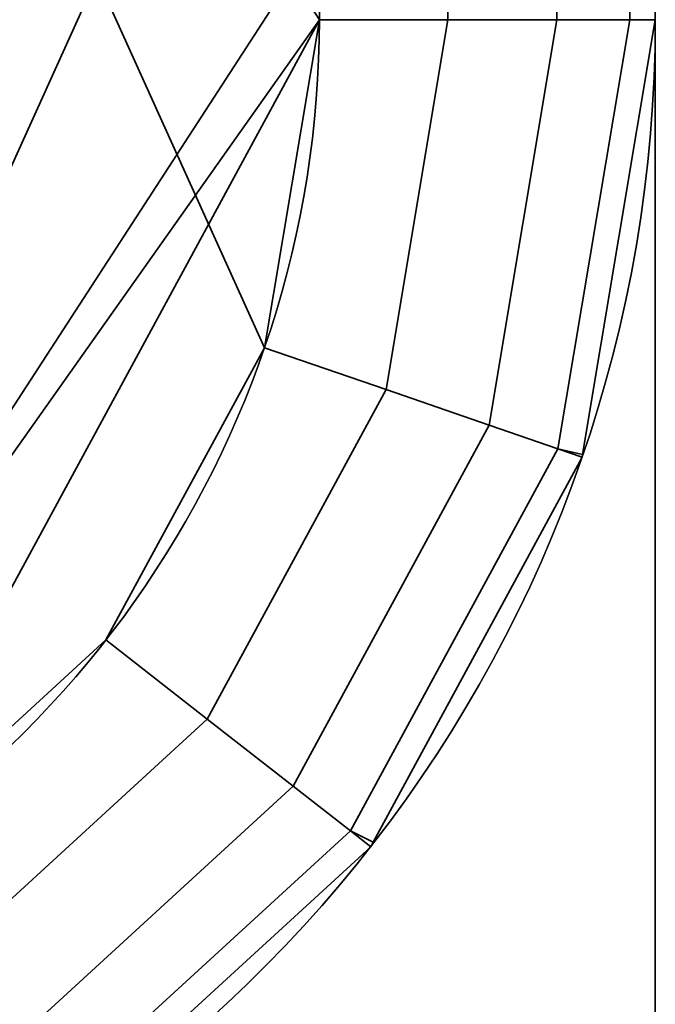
# Model space of a CAD drawing. Header units: millimetres. Extents: x -503 to 6703, y -110 to 249.
# Tile 249 of 656: x 335.61 to 337.5, y -18.56 to -15.63. Entities that reach past the tile are written whole.
import ezdxf

# ---------------------------------------------------------------- set-up
doc = ezdxf.new("R2010")
doc.units = ezdxf.units.MM
doc.layers.add('151', color=7, linetype='Continuous', true_color=0xffffff)

# ---------------------------------------------------------------- blocks, each defined once
blk = doc.blocks.new('UG_SURFACE_086')
at = {"layer": '151', "color": 252, "linetype": 'Continuous', "lineweight": 35}
for points in [[(-368, -9.3, 2075.2499), (-368, -26.22, 2075.2499), (368, -26.22, 2075.2499), (368, -9.3, 2075.2499)], [(-366.5, -9.3, 2073.75), (366.5, -9.3, 2073.75), (366.5, -26.22, 2073.75), (-366.5, -26.22, 2073.75)]]:
    blk.add_3dface(points, dxfattribs=at)
blk = doc.blocks.new('UG_SURFACE_089')
at = {"layer": '151', "color": 252, "linetype": 'Continuous', "lineweight": 35}
for points in [[(335.5, -22, 331.25), (337.5, -22, 331.25), (337.5, -9, 331.25), (335.5, -9, 331.25)], [(335.5, -9, 322.25), (337.5, -9, 322.25), (337.5, -22, 322.25), (335.5, -22, 322.25)], [(334.5, -12.5446, 313.75), (336.5, -15.627, 313.75), (336.3367, -16.6034, 313.75)], [(336.3367, -16.6034, 313.75), (335.8644, -17.4735, 313.75), (335.1347, -18.1425, 313.75), (334.5, -12.5446, 313.75)], [(336.5, -15.373, 313.75), (336.5, -15.627, 313.75), (334.5, -12.5446, 313.75)], [(336.3367, -14.3966, 317.75), (335.8644, -13.5265, 317.75), (335.1347, -12.8575, 317.75), (334.5, -18.4554, 317.75)], [(334.5, -18.4554, 335.75), (335.1347, -12.8575, 335.75), (335.8644, -13.5265, 335.75), (336.3367, -14.3966, 335.75)], [(336.3367, -14.3966, 339.75), (335.8644, -13.5265, 339.75), (335.1347, -12.8575, 339.75), (334.5, -18.4554, 339.75)], [(334.5, -18.4554, 317.75), (336.5, -15.373, 317.75), (336.3367, -14.3966, 317.75)], [(336.3367, -14.3966, 335.75), (336.5, -15.373, 335.75), (334.5, -18.4554, 335.75)], [(334.5, -18.4554, 339.75), (336.5, -15.373, 339.75), (336.3367, -14.3966, 339.75)], [(336.5, -15.627, 317.75), (336.5, -15.373, 317.75), (334.5, -18.4554, 317.75)], [(334.5, -18.4554, 335.75), (336.5, -15.373, 335.75), (336.5, -15.627, 335.75)], [(336.5, -15.627, 339.75), (336.5, -15.373, 339.75), (334.5, -18.4554, 339.75)], [(336.5, -15.373, 339.75), (336.5, -15.627, 339.75), (336.8827, -15.627, 339.6739), (336.8827, -15.373, 339.6739)], [(336.5, -15.627, 335.75), (336.5, -15.373, 335.75), (336.8827, -15.373, 335.8261), (336.8827, -15.627, 335.8261)], [(336.5, -15.373, 317.75), (336.5, -15.627, 317.75), (336.8827, -15.627, 317.6739), (336.8827, -15.373, 317.6739)], [(336.5, -15.627, 313.75), (336.5, -15.373, 313.75), (336.8827, -15.373, 313.8261), (336.8827, -15.627, 313.8261)], [(336.8827, -15.373, 339.6739), (336.8827, -15.627, 339.6739), (337.2071, -15.627, 339.4571), (337.2071, -15.373, 339.4571)], [(336.8827, -15.627, 335.8261), (336.8827, -15.373, 335.8261), (337.2071, -15.373, 336.0429), (337.2071, -15.627, 336.0429)], [(336.8827, -15.373, 317.6739), (336.8827, -15.627, 317.6739), (337.2071, -15.627, 317.4571), (337.2071, -15.373, 317.4571)], [(336.8827, -15.627, 313.8261), (336.8827, -15.373, 313.8261), (337.2071, -15.373, 314.0429), (337.2071, -15.627, 314.0429)], [(337.2071, -15.373, 339.4571), (337.2071, -15.627, 339.4571), (337.4239, -15.627, 339.1327), (337.4239, -15.373, 339.1327)], [(337.2071, -15.627, 336.0429), (337.2071, -15.373, 336.0429), (337.4239, -15.373, 336.3673), (337.4239, -15.627, 336.3673)], [(337.2071, -15.373, 317.4571), (337.2071, -15.627, 317.4571), (337.4239, -15.627, 317.1327), (337.4239, -15.373, 317.1327)], [(337.2071, -15.627, 314.0429), (337.2071, -15.373, 314.0429), (337.4239, -15.373, 314.3673), (337.4239, -15.627, 314.3673)], [(337.4239, -15.373, 339.1327), (337.4239, -15.627, 339.1327), (337.5, -15.627, 338.75), (337.5, -15.373, 338.75)], [(337.4239, -15.627, 336.3673), (337.4239, -15.373, 336.3673), (337.5, -15.373, 336.75), (337.5, -15.627, 336.75)], [(337.4239, -15.373, 317.1327), (337.4239, -15.627, 317.1327), (337.5, -15.627, 316.75), (337.5, -15.373, 316.75)], [(337.4239, -15.627, 314.3673), (337.4239, -15.373, 314.3673), (337.5, -15.373, 314.75), (337.5, -15.627, 314.75)], [(336.5, -15.627, 317.75), (334.5, -18.4554, 317.75), (335.1347, -18.1425, 317.75)], [(335.1347, -18.1425, 335.75), (334.5, -18.4554, 335.75), (336.5, -15.627, 335.75)], [(336.5, -15.627, 339.75), (334.5, -18.4554, 339.75), (335.1347, -18.1425, 339.75)], [(335.1347, -18.1425, 317.75), (335.8644, -17.4735, 317.75), (336.3367, -16.6034, 317.75), (336.5, -15.627, 317.75)], [(336.5, -15.627, 335.75), (336.3367, -16.6034, 335.75), (335.8644, -17.4735, 335.75), (335.1347, -18.1425, 335.75)], [(335.1347, -18.1425, 339.75), (335.8644, -17.4735, 339.75), (336.3367, -16.6034, 339.75), (336.5, -15.627, 339.75)], [(336.6985, -16.728, 317.6739), (336.8827, -15.627, 317.6739), (336.5, -15.627, 317.75), (336.3367, -16.6034, 317.75)], [(336.8827, -15.627, 313.8261), (336.6985, -16.728, 313.8261), (336.3367, -16.6034, 313.75), (336.5, -15.627, 313.75)], [(336.8827, -15.627, 335.8261), (336.6985, -16.728, 335.8261), (336.3367, -16.6034, 335.75), (336.5, -15.627, 335.75)], [(336.6985, -16.728, 339.6739), (336.8827, -15.627, 339.6739), (336.5, -15.627, 339.75), (336.3367, -16.6034, 339.75)], [(337.0053, -16.8336, 317.4571), (337.2071, -15.627, 317.4571), (336.8827, -15.627, 317.6739), (336.6985, -16.728, 317.6739)], [(337.2071, -15.627, 314.0429), (337.0053, -16.8336, 314.0429), (336.6985, -16.728, 313.8261), (336.8827, -15.627, 313.8261)], [(337.2071, -15.627, 336.0429), (337.0053, -16.8336, 336.0429), (336.6985, -16.728, 335.8261), (336.8827, -15.627, 335.8261)], [(337.0053, -16.8336, 339.4571), (337.2071, -15.627, 339.4571), (336.8827, -15.627, 339.6739), (336.6985, -16.728, 339.6739)], [(337.2102, -16.9041, 317.1327), (337.4239, -15.627, 317.1327), (337.2071, -15.627, 317.4571), (337.0053, -16.8336, 317.4571)], [(337.4239, -15.627, 314.3673), (337.2102, -16.9041, 314.3673), (337.0053, -16.8336, 314.0429), (337.2071, -15.627, 314.0429)], [(337.4239, -15.627, 336.3673), (337.2102, -16.9041, 336.3673), (337.0053, -16.8336, 336.0429), (337.2071, -15.627, 336.0429)], [(337.2102, -16.9041, 339.1327), (337.4239, -15.627, 339.1327), (337.2071, -15.627, 339.4571), (337.0053, -16.8336, 339.4571)], [(337.2835, -16.9212, 316.75), (337.5, -15.627, 316.75), (337.4239, -15.627, 317.1327), (337.2102, -16.9041, 317.1327)], [(337.2102, -16.9041, 314.3673), (337.4239, -15.627, 314.3673), (337.5, -15.627, 314.75), (337.2835, -16.9212, 314.75)], [(337.2102, -16.9041, 336.3673), (337.4239, -15.627, 336.3673), (337.5, -15.627, 336.75), (337.2835, -16.9212, 336.75)], [(337.2835, -16.9212, 338.75), (337.5, -15.627, 338.75), (337.4239, -15.627, 339.1327), (337.2102, -16.9041, 339.1327)], [(337.5, -15.627, 336.75), (337.5, -15.627, 338.75), (337.2835, -16.9212, 338.75), (337.2835, -16.9212, 336.75)], [(337.5, -15.627, 314.75), (337.5, -15.627, 316.75), (337.2835, -16.9212, 316.75), (337.2835, -16.9212, 314.75)], [(336.166, -17.709, 317.6739), (336.6985, -16.728, 317.6739), (336.3367, -16.6034, 317.75), (335.8644, -17.4735, 317.75)], [(336.6985, -16.728, 313.8261), (336.166, -17.709, 313.8261), (335.8644, -17.4735, 313.75), (336.3367, -16.6034, 313.75)], [(336.6985, -16.728, 335.8261), (336.166, -17.709, 335.8261), (335.8644, -17.4735, 335.75), (336.3367, -16.6034, 335.75)], [(336.166, -17.709, 339.6739), (336.6985, -16.728, 339.6739), (336.3367, -16.6034, 339.75), (335.8644, -17.4735, 339.75)], [(336.4217, -17.9087, 317.4571), (337.0053, -16.8336, 317.4571), (336.6985, -16.728, 317.6739), (336.166, -17.709, 317.6739)], [(337.0053, -16.8336, 314.0429), (336.4217, -17.9087, 314.0429), (336.166, -17.709, 313.8261), (336.6985, -16.728, 313.8261)], [(337.0053, -16.8336, 336.0429), (336.4217, -17.9087, 336.0429), (336.166, -17.709, 335.8261), (336.6985, -16.728, 335.8261)], [(336.4217, -17.9087, 339.4571), (337.0053, -16.8336, 339.4571), (336.6985, -16.728, 339.6739), (336.166, -17.709, 339.6739)], [(336.5926, -18.0421, 317.1327), (337.2102, -16.9041, 317.1327), (337.0053, -16.8336, 317.4571), (336.4217, -17.9087, 317.4571)], [(337.2102, -16.9041, 314.3673), (336.5926, -18.0421, 314.3673), (336.4217, -17.9087, 314.0429), (337.0053, -16.8336, 314.0429)], [(337.2102, -16.9041, 336.3673), (336.5926, -18.0421, 336.3673), (336.4217, -17.9087, 336.0429), (337.0053, -16.8336, 336.0429)], [(336.5926, -18.0421, 339.1327), (337.2102, -16.9041, 339.1327), (337.0053, -16.8336, 339.4571), (336.4217, -17.9087, 339.4571)], [(336.66, -18.0753, 316.75), (337.2822, -16.9289, 316.75), (337.2102, -16.9041, 317.1327), (336.5926, -18.0421, 317.1327)], [(336.5926, -18.0421, 314.3673), (337.2102, -16.9041, 314.3673), (337.2822, -16.9289, 314.75), (336.66, -18.0753, 314.75)], [(336.5926, -18.0421, 336.3673), (337.2102, -16.9041, 336.3673), (337.2822, -16.9289, 336.75), (336.66, -18.0753, 336.75)], [(336.66, -18.0753, 338.75), (337.2822, -16.9289, 338.75), (337.2102, -16.9041, 339.1327), (336.5926, -18.0421, 339.1327)], [(337.2102, -16.9041, 317.1327), (337.2822, -16.9289, 316.75), (337.2835, -16.9212, 316.75)], [(337.2835, -16.9212, 314.75), (337.2822, -16.9289, 314.75), (337.2102, -16.9041, 314.3673)], [(337.2835, -16.9212, 336.75), (337.2822, -16.9289, 336.75), (337.2102, -16.9041, 336.3673)], [(337.2102, -16.9041, 339.1327), (337.2822, -16.9289, 338.75), (337.2835, -16.9212, 338.75)], [(337.2822, -16.9289, 338.75), (336.66, -18.0753, 338.75), (336.66, -18.0753, 336.75), (337.2822, -16.9289, 336.75)], [(337.2822, -16.9289, 316.75), (336.66, -18.0753, 316.75), (336.66, -18.0753, 314.75), (337.2822, -16.9289, 314.75)], [(337.2822, -16.9289, 336.75), (337.2835, -16.9212, 336.75), (337.2835, -16.9212, 338.75), (337.2822, -16.9289, 338.75)], [(337.2822, -16.9289, 314.75), (337.2835, -16.9212, 314.75), (337.2835, -16.9212, 316.75), (337.2822, -16.9289, 316.75)], [(335.3432, -18.4634, 317.6739), (336.166, -17.709, 317.6739), (335.8644, -17.4735, 317.75), (335.1347, -18.1425, 317.75)], [(336.166, -17.709, 313.8261), (335.3432, -18.4634, 313.8261), (335.1347, -18.1425, 313.75), (335.8644, -17.4735, 313.75)], [(336.166, -17.709, 335.8261), (335.3432, -18.4634, 335.8261), (335.1347, -18.1425, 335.75), (335.8644, -17.4735, 335.75)], [(335.3432, -18.4634, 339.6739), (336.166, -17.709, 339.6739), (335.8644, -17.4735, 339.75), (335.1347, -18.1425, 339.75)], [(335.52, -18.7354, 317.4571), (336.4217, -17.9087, 317.4571), (336.166, -17.709, 317.6739), (335.3432, -18.4634, 317.6739)], [(336.4217, -17.9087, 314.0429), (335.52, -18.7354, 314.0429), (335.3432, -18.4634, 313.8261), (336.166, -17.709, 313.8261)], [(336.4217, -17.9087, 336.0429), (335.52, -18.7354, 336.0429), (335.3432, -18.4634, 335.8261), (336.166, -17.709, 335.8261)], [(335.52, -18.7354, 339.4571), (336.4217, -17.9087, 339.4571), (336.166, -17.709, 339.6739), (335.3432, -18.4634, 339.6739)], [(335.6381, -18.9172, 317.1327), (336.5926, -18.0421, 317.1327), (336.4217, -17.9087, 317.4571), (335.52, -18.7354, 317.4571)], [(336.5926, -18.0421, 314.3673), (335.6381, -18.9172, 314.3673), (335.52, -18.7354, 314.0429), (336.4217, -17.9087, 314.0429)], [(336.5926, -18.0421, 336.3673), (335.6381, -18.9172, 336.3673), (335.52, -18.7354, 336.0429), (336.4217, -17.9087, 336.0429)], [(335.6381, -18.9172, 339.1327), (336.5926, -18.0421, 339.1327), (336.4217, -17.9087, 339.4571), (335.52, -18.7354, 339.4571)], [(335.6969, -18.9652, 316.75), (336.6526, -18.089, 316.75), (336.5926, -18.0421, 317.1327), (335.6381, -18.9172, 317.1327)], [(335.6381, -18.9172, 314.3673), (336.5926, -18.0421, 314.3673), (336.6526, -18.089, 314.75), (335.6969, -18.9652, 314.75)], [(335.6381, -18.9172, 336.3673), (336.5926, -18.0421, 336.3673), (336.6526, -18.089, 336.75), (335.6969, -18.9652, 336.75)], [(335.6969, -18.9652, 338.75), (336.6526, -18.089, 338.75), (336.5926, -18.0421, 339.1327), (335.6381, -18.9172, 339.1327)], [(336.5926, -18.0421, 317.1327), (336.6526, -18.089, 316.75), (336.66, -18.0753, 316.75)], [(336.66, -18.0753, 314.75), (336.6526, -18.089, 314.75), (336.5926, -18.0421, 314.3673)], [(336.66, -18.0753, 336.75), (336.6526, -18.089, 336.75), (336.5926, -18.0421, 336.3673)], [(336.5926, -18.0421, 339.1327), (336.6526, -18.089, 338.75), (336.66, -18.0753, 338.75)], [(336.6526, -18.089, 336.75), (336.66, -18.0753, 336.75), (336.66, -18.0753, 338.75), (336.6526, -18.089, 338.75)], [(336.6526, -18.089, 314.75), (336.66, -18.0753, 314.75), (336.66, -18.0753, 316.75), (336.6526, -18.089, 316.75)], [(336.6526, -18.089, 338.75), (335.6969, -18.9652, 338.75), (335.6969, -18.9652, 336.75), (336.6526, -18.089, 336.75)], [(336.6526, -18.089, 316.75), (335.6969, -18.9652, 316.75), (335.6969, -18.9652, 314.75), (336.6526, -18.089, 314.75)]]:
    blk.add_3dface(points, dxfattribs=at)
blk = doc.blocks.new('UG_SURFACE_095')
at = {"layer": '151', "color": 252, "linetype": 'Continuous', "lineweight": 35}
for points in [[(335.5, -22, 1766.25), (337.5, -22, 1766.25), (337.5, -9, 1766.25), (335.5, -9, 1766.25)], [(335.5, -9, 1757.25), (337.5, -9, 1757.25), (337.5, -22, 1757.25), (335.5, -22, 1757.25)], [(334.5, -12.5446, 1748.75), (336.5, -15.627, 1748.75), (336.3367, -16.6034, 1748.75)], [(336.3367, -16.6034, 1748.75), (335.8644, -17.4735, 1748.75), (335.1347, -18.1425, 1748.75), (334.5, -12.5446, 1748.75)], [(336.5, -15.373, 1748.75), (336.5, -15.627, 1748.75), (334.5, -12.5446, 1748.75)], [(336.3367, -14.3966, 1752.75), (335.8644, -13.5265, 1752.75), (335.1347, -12.8575, 1752.75), (334.5, -18.4554, 1752.75)], [(334.5, -18.4554, 1770.75), (335.1347, -12.8575, 1770.75), (335.8644, -13.5265, 1770.75), (336.3367, -14.3966, 1770.75)], [(336.3367, -14.3966, 1774.75), (335.8644, -13.5265, 1774.75), (335.1347, -12.8575, 1774.75), (334.5, -18.4554, 1774.75)], [(334.5, -18.4554, 1752.75), (336.5, -15.373, 1752.75), (336.3367, -14.3966, 1752.75)], [(336.3367, -14.3966, 1770.75), (336.5, -15.373, 1770.75), (334.5, -18.4554, 1770.75)], [(334.5, -18.4554, 1774.75), (336.5, -15.373, 1774.75), (336.3367, -14.3966, 1774.75)], [(336.5, -15.627, 1752.75), (336.5, -15.373, 1752.75), (334.5, -18.4554, 1752.75)], [(334.5, -18.4554, 1770.75), (336.5, -15.373, 1770.75), (336.5, -15.627, 1770.75)], [(336.5, -15.627, 1774.75), (336.5, -15.373, 1774.75), (334.5, -18.4554, 1774.75)], [(336.5, -15.373, 1774.75), (336.5, -15.627, 1774.75), (336.8827, -15.627, 1774.6739), (336.8827, -15.373, 1774.6739)], [(336.5, -15.627, 1770.75), (336.5, -15.373, 1770.75), (336.8827, -15.373, 1770.8261), (336.8827, -15.627, 1770.8261)], [(336.5, -15.373, 1752.75), (336.5, -15.627, 1752.75), (336.8827, -15.627, 1752.6739), (336.8827, -15.373, 1752.6739)], [(336.5, -15.627, 1748.75), (336.5, -15.373, 1748.75), (336.8827, -15.373, 1748.8261), (336.8827, -15.627, 1748.8261)], [(336.8827, -15.373, 1774.6739), (336.8827, -15.627, 1774.6739), (337.2071, -15.627, 1774.4571), (337.2071, -15.373, 1774.4571)], [(336.8827, -15.627, 1770.8261), (336.8827, -15.373, 1770.8261), (337.2071, -15.373, 1771.0429), (337.2071, -15.627, 1771.0429)], [(336.8827, -15.373, 1752.6739), (336.8827, -15.627, 1752.6739), (337.2071, -15.627, 1752.4571), (337.2071, -15.373, 1752.4571)], [(336.8827, -15.627, 1748.8261), (336.8827, -15.373, 1748.8261), (337.2071, -15.373, 1749.0429), (337.2071, -15.627, 1749.0429)], [(337.2071, -15.373, 1774.4571), (337.2071, -15.627, 1774.4571), (337.4239, -15.627, 1774.1327), (337.4239, -15.373, 1774.1327)], [(337.2071, -15.627, 1771.0429), (337.2071, -15.373, 1771.0429), (337.4239, -15.373, 1771.3673), (337.4239, -15.627, 1771.3673)], [(337.2071, -15.373, 1752.4571), (337.2071, -15.627, 1752.4571), (337.4239, -15.627, 1752.1327), (337.4239, -15.373, 1752.1327)], [(337.2071, -15.627, 1749.0429), (337.2071, -15.373, 1749.0429), (337.4239, -15.373, 1749.3674), (337.4239, -15.627, 1749.3674)], [(337.4239, -15.373, 1774.1327), (337.4239, -15.627, 1774.1327), (337.5, -15.627, 1773.7499), (337.5, -15.373, 1773.7499)], [(337.4239, -15.627, 1771.3673), (337.4239, -15.373, 1771.3673), (337.5, -15.373, 1771.75), (337.5, -15.627, 1771.75)], [(337.4239, -15.373, 1752.1327), (337.4239, -15.627, 1752.1327), (337.5, -15.627, 1751.75), (337.5, -15.373, 1751.75)], [(337.4239, -15.627, 1749.3674), (337.4239, -15.373, 1749.3674), (337.5, -15.373, 1749.75), (337.5, -15.627, 1749.75)], [(336.5, -15.627, 1752.75), (334.5, -18.4554, 1752.75), (335.1347, -18.1425, 1752.75)], [(335.1347, -18.1425, 1770.75), (334.5, -18.4554, 1770.75), (336.5, -15.627, 1770.75)], [(336.5, -15.627, 1774.75), (334.5, -18.4554, 1774.75), (335.1347, -18.1425, 1774.75)], [(335.1347, -18.1425, 1752.75), (335.8644, -17.4735, 1752.75), (336.3367, -16.6034, 1752.75), (336.5, -15.627, 1752.75)], [(336.5, -15.627, 1770.75), (336.3367, -16.6034, 1770.75), (335.8644, -17.4735, 1770.75), (335.1347, -18.1425, 1770.75)], [(335.1347, -18.1425, 1774.75), (335.8644, -17.4735, 1774.75), (336.3367, -16.6034, 1774.75), (336.5, -15.627, 1774.75)], [(336.6985, -16.728, 1752.6739), (336.8827, -15.627, 1752.6739), (336.5, -15.627, 1752.75), (336.3367, -16.6034, 1752.75)], [(336.8827, -15.627, 1748.8261), (336.6985, -16.728, 1748.8261), (336.3367, -16.6034, 1748.75), (336.5, -15.627, 1748.75)], [(336.8827, -15.627, 1770.8261), (336.6985, -16.728, 1770.8261), (336.3367, -16.6034, 1770.75), (336.5, -15.627, 1770.75)], [(336.6985, -16.728, 1774.6739), (336.8827, -15.627, 1774.6739), (336.5, -15.627, 1774.75), (336.3367, -16.6034, 1774.75)], [(337.0053, -16.8336, 1752.4571), (337.2071, -15.627, 1752.4571), (336.8827, -15.627, 1752.6739), (336.6985, -16.728, 1752.6739)], [(337.2071, -15.627, 1749.0429), (337.0053, -16.8336, 1749.0429), (336.6985, -16.728, 1748.8261), (336.8827, -15.627, 1748.8261)], [(337.2071, -15.627, 1771.0429), (337.0053, -16.8336, 1771.0429), (336.6985, -16.728, 1770.8261), (336.8827, -15.627, 1770.8261)], [(337.0053, -16.8336, 1774.4571), (337.2071, -15.627, 1774.4571), (336.8827, -15.627, 1774.6739), (336.6985, -16.728, 1774.6739)], [(337.2102, -16.9041, 1752.1327), (337.4239, -15.627, 1752.1327), (337.2071, -15.627, 1752.4571), (337.0053, -16.8336, 1752.4571)], [(337.4239, -15.627, 1749.3674), (337.2102, -16.9041, 1749.3674), (337.0053, -16.8336, 1749.0429), (337.2071, -15.627, 1749.0429)], [(337.4239, -15.627, 1771.3673), (337.2102, -16.9041, 1771.3673), (337.0053, -16.8336, 1771.0429), (337.2071, -15.627, 1771.0429)], [(337.2102, -16.9041, 1774.1327), (337.4239, -15.627, 1774.1327), (337.2071, -15.627, 1774.4571), (337.0053, -16.8336, 1774.4571)], [(337.2835, -16.9212, 1751.75), (337.5, -15.627, 1751.75), (337.4239, -15.627, 1752.1327), (337.2102, -16.9041, 1752.1327)], [(337.2102, -16.9041, 1749.3674), (337.4239, -15.627, 1749.3674), (337.5, -15.627, 1749.75), (337.2835, -16.9212, 1749.75)], [(337.2102, -16.9041, 1771.3673), (337.4239, -15.627, 1771.3673), (337.5, -15.627, 1771.75), (337.2835, -16.9212, 1771.75)], [(337.2835, -16.9212, 1773.7499), (337.5, -15.627, 1773.7499), (337.4239, -15.627, 1774.1327), (337.2102, -16.9041, 1774.1327)], [(337.5, -15.627, 1771.75), (337.5, -15.627, 1773.7499), (337.2835, -16.9212, 1773.7499), (337.2835, -16.9212, 1771.75)], [(337.5, -15.627, 1749.75), (337.5, -15.627, 1751.75), (337.2835, -16.9212, 1751.75), (337.2835, -16.9212, 1749.75)], [(336.166, -17.709, 1752.6739), (336.6985, -16.728, 1752.6739), (336.3367, -16.6034, 1752.75), (335.8644, -17.4735, 1752.75)], [(336.6985, -16.728, 1748.8261), (336.166, -17.709, 1748.8261), (335.8644, -17.4735, 1748.75), (336.3367, -16.6034, 1748.75)], [(336.6985, -16.728, 1770.8261), (336.166, -17.709, 1770.8261), (335.8644, -17.4735, 1770.75), (336.3367, -16.6034, 1770.75)], [(336.166, -17.709, 1774.6739), (336.6985, -16.728, 1774.6739), (336.3367, -16.6034, 1774.75), (335.8644, -17.4735, 1774.75)], [(336.4217, -17.9087, 1752.4571), (337.0053, -16.8336, 1752.4571), (336.6985, -16.728, 1752.6739), (336.166, -17.709, 1752.6739)], [(337.0053, -16.8336, 1749.0429), (336.4217, -17.9087, 1749.0429), (336.166, -17.709, 1748.8261), (336.6985, -16.728, 1748.8261)], [(337.0053, -16.8336, 1771.0429), (336.4217, -17.9087, 1771.0429), (336.166, -17.709, 1770.8261), (336.6985, -16.728, 1770.8261)], [(336.4217, -17.9087, 1774.4571), (337.0053, -16.8336, 1774.4571), (336.6985, -16.728, 1774.6739), (336.166, -17.709, 1774.6739)], [(336.5926, -18.0421, 1752.1327), (337.2102, -16.9041, 1752.1327), (337.0053, -16.8336, 1752.4571), (336.4217, -17.9087, 1752.4571)], [(337.2102, -16.9041, 1749.3674), (336.5926, -18.0421, 1749.3674), (336.4217, -17.9087, 1749.0429), (337.0053, -16.8336, 1749.0429)], [(337.2102, -16.9041, 1771.3673), (336.5926, -18.0421, 1771.3673), (336.4217, -17.9087, 1771.0429), (337.0053, -16.8336, 1771.0429)], [(336.5926, -18.0421, 1774.1327), (337.2102, -16.9041, 1774.1327), (337.0053, -16.8336, 1774.4571), (336.4217, -17.9087, 1774.4571)], [(336.66, -18.0753, 1751.75), (337.2822, -16.9289, 1751.75), (337.2102, -16.9041, 1752.1327), (336.5926, -18.0421, 1752.1327)], [(336.5926, -18.0421, 1749.3674), (337.2102, -16.9041, 1749.3674), (337.2822, -16.9289, 1749.75), (336.66, -18.0753, 1749.75)], [(336.5926, -18.0421, 1771.3673), (337.2102, -16.9041, 1771.3673), (337.2822, -16.9289, 1771.75), (336.66, -18.0753, 1771.75)], [(336.66, -18.0753, 1773.7499), (337.2822, -16.9289, 1773.7499), (337.2102, -16.9041, 1774.1327), (336.5926, -18.0421, 1774.1327)], [(337.2102, -16.9041, 1752.1327), (337.2822, -16.9289, 1751.75), (337.2835, -16.9212, 1751.75)], [(337.2835, -16.9212, 1749.75), (337.2822, -16.9289, 1749.75), (337.2102, -16.9041, 1749.3674)], [(337.2835, -16.9212, 1771.75), (337.2822, -16.9289, 1771.75), (337.2102, -16.9041, 1771.3673)], [(337.2102, -16.9041, 1774.1327), (337.2822, -16.9289, 1773.7499), (337.2835, -16.9212, 1773.7499)], [(337.2822, -16.9289, 1773.7499), (336.66, -18.0753, 1773.7499), (336.66, -18.0753, 1771.75), (337.2822, -16.9289, 1771.75)], [(337.2822, -16.9289, 1751.75), (336.66, -18.0753, 1751.75), (336.66, -18.0753, 1749.75), (337.2822, -16.9289, 1749.75)], [(337.2822, -16.9289, 1771.75), (337.2835, -16.9212, 1771.75), (337.2835, -16.9212, 1773.7499), (337.2822, -16.9289, 1773.7499)], [(337.2822, -16.9289, 1749.75), (337.2835, -16.9212, 1749.75), (337.2835, -16.9212, 1751.75), (337.2822, -16.9289, 1751.75)], [(335.3432, -18.4634, 1752.6739), (336.166, -17.709, 1752.6739), (335.8644, -17.4735, 1752.75), (335.1347, -18.1425, 1752.75)], [(336.166, -17.709, 1748.8261), (335.3432, -18.4634, 1748.8261), (335.1347, -18.1425, 1748.75), (335.8644, -17.4735, 1748.75)], [(336.166, -17.709, 1770.8261), (335.3432, -18.4634, 1770.8261), (335.1347, -18.1425, 1770.75), (335.8644, -17.4735, 1770.75)], [(335.3432, -18.4634, 1774.6739), (336.166, -17.709, 1774.6739), (335.8644, -17.4735, 1774.75), (335.1347, -18.1425, 1774.75)], [(335.52, -18.7354, 1752.4571), (336.4217, -17.9087, 1752.4571), (336.166, -17.709, 1752.6739), (335.3432, -18.4634, 1752.6739)], [(336.4217, -17.9087, 1749.0429), (335.52, -18.7354, 1749.0429), (335.3432, -18.4634, 1748.8261), (336.166, -17.709, 1748.8261)], [(336.4217, -17.9087, 1771.0429), (335.52, -18.7354, 1771.0429), (335.3432, -18.4634, 1770.8261), (336.166, -17.709, 1770.8261)], [(335.52, -18.7354, 1774.4571), (336.4217, -17.9087, 1774.4571), (336.166, -17.709, 1774.6739), (335.3432, -18.4634, 1774.6739)], [(335.6381, -18.9172, 1752.1327), (336.5926, -18.0421, 1752.1327), (336.4217, -17.9087, 1752.4571), (335.52, -18.7354, 1752.4571)], [(336.5926, -18.0421, 1749.3674), (335.6381, -18.9172, 1749.3674), (335.52, -18.7354, 1749.0429), (336.4217, -17.9087, 1749.0429)], [(336.5926, -18.0421, 1771.3673), (335.6381, -18.9172, 1771.3673), (335.52, -18.7354, 1771.0429), (336.4217, -17.9087, 1771.0429)], [(335.6381, -18.9172, 1774.1327), (336.5926, -18.0421, 1774.1327), (336.4217, -17.9087, 1774.4571), (335.52, -18.7354, 1774.4571)], [(335.6969, -18.9652, 1751.75), (336.6526, -18.089, 1751.75), (336.5926, -18.0421, 1752.1327), (335.6381, -18.9172, 1752.1327)], [(335.6381, -18.9172, 1749.3674), (336.5926, -18.0421, 1749.3674), (336.6526, -18.089, 1749.75), (335.6969, -18.9652, 1749.75)], [(335.6381, -18.9172, 1771.3673), (336.5926, -18.0421, 1771.3673), (336.6526, -18.089, 1771.75), (335.6969, -18.9652, 1771.75)], [(335.6969, -18.9652, 1773.7499), (336.6526, -18.089, 1773.7499), (336.5926, -18.0421, 1774.1327), (335.6381, -18.9172, 1774.1327)], [(336.5926, -18.0421, 1752.1327), (336.6526, -18.089, 1751.75), (336.66, -18.0753, 1751.75)], [(336.66, -18.0753, 1749.75), (336.6526, -18.089, 1749.75), (336.5926, -18.0421, 1749.3674)], [(336.66, -18.0753, 1771.75), (336.6526, -18.089, 1771.75), (336.5926, -18.0421, 1771.3673)], [(336.5926, -18.0421, 1774.1327), (336.6526, -18.089, 1773.7499), (336.66, -18.0753, 1773.7499)], [(336.6526, -18.089, 1771.75), (336.66, -18.0753, 1771.75), (336.66, -18.0753, 1773.7499), (336.6526, -18.089, 1773.7499)], [(336.6526, -18.089, 1749.75), (336.66, -18.0753, 1749.75), (336.66, -18.0753, 1751.75), (336.6526, -18.089, 1751.75)], [(336.6526, -18.089, 1773.7499), (335.6969, -18.9652, 1773.7499), (335.6969, -18.9652, 1771.75), (336.6526, -18.089, 1771.75)], [(336.6526, -18.089, 1751.75), (335.6969, -18.9652, 1751.75), (335.6969, -18.9652, 1749.75), (336.6526, -18.089, 1749.75)]]:
    blk.add_3dface(points, dxfattribs=at)
blk = doc.blocks.new('UG_SURFACE_101')
at = {"layer": '151', "color": 252, "linetype": 'Continuous', "lineweight": 35}
for points in [[(335.5, -22, 1516.25), (337.5, -22, 1516.25), (337.5, -9, 1516.25), (335.5, -9, 1516.25)], [(335.5, -9, 1507.25), (337.5, -9, 1507.25), (337.5, -22, 1507.25), (335.5, -22, 1507.25)], [(334.5, -12.5446, 1498.75), (336.5, -15.627, 1498.75), (336.3367, -16.6034, 1498.75)], [(336.3367, -16.6034, 1498.75), (335.8644, -17.4735, 1498.75), (335.1347, -18.1425, 1498.75), (334.5, -12.5446, 1498.75)], [(336.5, -15.373, 1498.75), (336.5, -15.627, 1498.75), (334.5, -12.5446, 1498.75)], [(336.3367, -14.3966, 1502.75), (335.8644, -13.5265, 1502.75), (335.1347, -12.8575, 1502.75), (334.5, -18.4554, 1502.75)], [(334.5, -18.4554, 1520.75), (335.1347, -12.8575, 1520.75), (335.8644, -13.5265, 1520.75), (336.3367, -14.3966, 1520.75)], [(336.3367, -14.3966, 1524.75), (335.8644, -13.5265, 1524.75), (335.1347, -12.8575, 1524.75), (334.5, -18.4554, 1524.75)], [(334.5, -18.4554, 1502.75), (336.5, -15.373, 1502.75), (336.3367, -14.3966, 1502.75)], [(336.3367, -14.3966, 1520.75), (336.5, -15.373, 1520.75), (334.5, -18.4554, 1520.75)], [(334.5, -18.4554, 1524.75), (336.5, -15.373, 1524.75), (336.3367, -14.3966, 1524.75)], [(336.5, -15.627, 1502.75), (336.5, -15.373, 1502.75), (334.5, -18.4554, 1502.75)], [(334.5, -18.4554, 1520.75), (336.5, -15.373, 1520.75), (336.5, -15.627, 1520.75)], [(336.5, -15.627, 1524.75), (336.5, -15.373, 1524.75), (334.5, -18.4554, 1524.75)], [(336.5, -15.373, 1524.75), (336.5, -15.627, 1524.75), (336.8827, -15.627, 1524.6739), (336.8827, -15.373, 1524.6739)], [(336.5, -15.627, 1520.75), (336.5, -15.373, 1520.75), (336.8827, -15.373, 1520.8261), (336.8827, -15.627, 1520.8261)], [(336.5, -15.373, 1502.75), (336.5, -15.627, 1502.75), (336.8827, -15.627, 1502.6739), (336.8827, -15.373, 1502.6739)], [(336.5, -15.627, 1498.75), (336.5, -15.373, 1498.75), (336.8827, -15.373, 1498.8261), (336.8827, -15.627, 1498.8261)], [(336.8827, -15.373, 1524.6739), (336.8827, -15.627, 1524.6739), (337.2071, -15.627, 1524.4571), (337.2071, -15.373, 1524.4571)], [(336.8827, -15.627, 1520.8261), (336.8827, -15.373, 1520.8261), (337.2071, -15.373, 1521.0429), (337.2071, -15.627, 1521.0429)], [(336.8827, -15.373, 1502.6739), (336.8827, -15.627, 1502.6739), (337.2071, -15.627, 1502.4571), (337.2071, -15.373, 1502.4571)], [(336.8827, -15.627, 1498.8261), (336.8827, -15.373, 1498.8261), (337.2071, -15.373, 1499.0429), (337.2071, -15.627, 1499.0429)], [(337.2071, -15.373, 1524.4571), (337.2071, -15.627, 1524.4571), (337.4239, -15.627, 1524.1327), (337.4239, -15.373, 1524.1327)], [(337.2071, -15.627, 1521.0429), (337.2071, -15.373, 1521.0429), (337.4239, -15.373, 1521.3673), (337.4239, -15.627, 1521.3673)], [(337.2071, -15.373, 1502.4571), (337.2071, -15.627, 1502.4571), (337.4239, -15.627, 1502.1327), (337.4239, -15.373, 1502.1327)], [(337.2071, -15.627, 1499.0429), (337.2071, -15.373, 1499.0429), (337.4239, -15.373, 1499.3674), (337.4239, -15.627, 1499.3674)], [(337.4239, -15.373, 1524.1327), (337.4239, -15.627, 1524.1327), (337.5, -15.627, 1523.7499), (337.5, -15.373, 1523.7499)], [(337.4239, -15.627, 1521.3673), (337.4239, -15.373, 1521.3673), (337.5, -15.373, 1521.75), (337.5, -15.627, 1521.75)], [(337.4239, -15.373, 1502.1327), (337.4239, -15.627, 1502.1327), (337.5, -15.627, 1501.75), (337.5, -15.373, 1501.75)], [(337.4239, -15.627, 1499.3674), (337.4239, -15.373, 1499.3674), (337.5, -15.373, 1499.75), (337.5, -15.627, 1499.75)], [(336.5, -15.627, 1502.75), (334.5, -18.4554, 1502.75), (335.1347, -18.1425, 1502.75)], [(335.1347, -18.1425, 1520.75), (334.5, -18.4554, 1520.75), (336.5, -15.627, 1520.75)], [(336.5, -15.627, 1524.75), (334.5, -18.4554, 1524.75), (335.1347, -18.1425, 1524.75)], [(335.1347, -18.1425, 1502.75), (335.8644, -17.4735, 1502.75), (336.3367, -16.6034, 1502.75), (336.5, -15.627, 1502.75)], [(336.5, -15.627, 1520.75), (336.3367, -16.6034, 1520.75), (335.8644, -17.4735, 1520.75), (335.1347, -18.1425, 1520.75)], [(335.1347, -18.1425, 1524.75), (335.8644, -17.4735, 1524.75), (336.3367, -16.6034, 1524.75), (336.5, -15.627, 1524.75)], [(336.6985, -16.728, 1502.6739), (336.8827, -15.627, 1502.6739), (336.5, -15.627, 1502.75), (336.3367, -16.6034, 1502.75)], [(336.8827, -15.627, 1498.8261), (336.6985, -16.728, 1498.8261), (336.3367, -16.6034, 1498.75), (336.5, -15.627, 1498.75)], [(336.8827, -15.627, 1520.8261), (336.6985, -16.728, 1520.8261), (336.3367, -16.6034, 1520.75), (336.5, -15.627, 1520.75)], [(336.6985, -16.728, 1524.6739), (336.8827, -15.627, 1524.6739), (336.5, -15.627, 1524.75), (336.3367, -16.6034, 1524.75)], [(337.0053, -16.8336, 1502.4571), (337.2071, -15.627, 1502.4571), (336.8827, -15.627, 1502.6739), (336.6985, -16.728, 1502.6739)], [(337.2071, -15.627, 1499.0429), (337.0053, -16.8336, 1499.0429), (336.6985, -16.728, 1498.8261), (336.8827, -15.627, 1498.8261)], [(337.2071, -15.627, 1521.0429), (337.0053, -16.8336, 1521.0429), (336.6985, -16.728, 1520.8261), (336.8827, -15.627, 1520.8261)], [(337.0053, -16.8336, 1524.4571), (337.2071, -15.627, 1524.4571), (336.8827, -15.627, 1524.6739), (336.6985, -16.728, 1524.6739)], [(337.2102, -16.9041, 1502.1327), (337.4239, -15.627, 1502.1327), (337.2071, -15.627, 1502.4571), (337.0053, -16.8336, 1502.4571)], [(337.4239, -15.627, 1499.3674), (337.2102, -16.9041, 1499.3674), (337.0053, -16.8336, 1499.0429), (337.2071, -15.627, 1499.0429)], [(337.4239, -15.627, 1521.3673), (337.2102, -16.9041, 1521.3673), (337.0053, -16.8336, 1521.0429), (337.2071, -15.627, 1521.0429)], [(337.2102, -16.9041, 1524.1327), (337.4239, -15.627, 1524.1327), (337.2071, -15.627, 1524.4571), (337.0053, -16.8336, 1524.4571)], [(337.2835, -16.9212, 1501.75), (337.5, -15.627, 1501.75), (337.4239, -15.627, 1502.1327), (337.2102, -16.9041, 1502.1327)], [(337.2102, -16.9041, 1499.3674), (337.4239, -15.627, 1499.3674), (337.5, -15.627, 1499.75), (337.2835, -16.9212, 1499.75)], [(337.2102, -16.9041, 1521.3673), (337.4239, -15.627, 1521.3673), (337.5, -15.627, 1521.75), (337.2835, -16.9212, 1521.75)], [(337.2835, -16.9212, 1523.7499), (337.5, -15.627, 1523.7499), (337.4239, -15.627, 1524.1327), (337.2102, -16.9041, 1524.1327)], [(337.5, -15.627, 1521.75), (337.5, -15.627, 1523.7499), (337.2835, -16.9212, 1523.7499), (337.2835, -16.9212, 1521.75)], [(337.5, -15.627, 1499.75), (337.5, -15.627, 1501.75), (337.2835, -16.9212, 1501.75), (337.2835, -16.9212, 1499.75)], [(336.166, -17.709, 1502.6739), (336.6985, -16.728, 1502.6739), (336.3367, -16.6034, 1502.75), (335.8644, -17.4735, 1502.75)], [(336.6985, -16.728, 1498.8261), (336.166, -17.709, 1498.8261), (335.8644, -17.4735, 1498.75), (336.3367, -16.6034, 1498.75)], [(336.6985, -16.728, 1520.8261), (336.166, -17.709, 1520.8261), (335.8644, -17.4735, 1520.75), (336.3367, -16.6034, 1520.75)], [(336.166, -17.709, 1524.6739), (336.6985, -16.728, 1524.6739), (336.3367, -16.6034, 1524.75), (335.8644, -17.4735, 1524.75)], [(336.4217, -17.9087, 1502.4571), (337.0053, -16.8336, 1502.4571), (336.6985, -16.728, 1502.6739), (336.166, -17.709, 1502.6739)], [(337.0053, -16.8336, 1499.0429), (336.4217, -17.9087, 1499.0429), (336.166, -17.709, 1498.8261), (336.6985, -16.728, 1498.8261)], [(337.0053, -16.8336, 1521.0429), (336.4217, -17.9087, 1521.0429), (336.166, -17.709, 1520.8261), (336.6985, -16.728, 1520.8261)], [(336.4217, -17.9087, 1524.4571), (337.0053, -16.8336, 1524.4571), (336.6985, -16.728, 1524.6739), (336.166, -17.709, 1524.6739)], [(336.5926, -18.0421, 1502.1327), (337.2102, -16.9041, 1502.1327), (337.0053, -16.8336, 1502.4571), (336.4217, -17.9087, 1502.4571)], [(337.2102, -16.9041, 1499.3674), (336.5926, -18.0421, 1499.3674), (336.4217, -17.9087, 1499.0429), (337.0053, -16.8336, 1499.0429)], [(337.2102, -16.9041, 1521.3673), (336.5926, -18.0421, 1521.3673), (336.4217, -17.9087, 1521.0429), (337.0053, -16.8336, 1521.0429)], [(336.5926, -18.0421, 1524.1327), (337.2102, -16.9041, 1524.1327), (337.0053, -16.8336, 1524.4571), (336.4217, -17.9087, 1524.4571)], [(336.66, -18.0753, 1501.75), (337.2822, -16.9289, 1501.75), (337.2102, -16.9041, 1502.1327), (336.5926, -18.0421, 1502.1327)], [(336.5926, -18.0421, 1499.3674), (337.2102, -16.9041, 1499.3674), (337.2822, -16.9289, 1499.75), (336.66, -18.0753, 1499.75)], [(336.5926, -18.0421, 1521.3673), (337.2102, -16.9041, 1521.3673), (337.2822, -16.9289, 1521.75), (336.66, -18.0753, 1521.75)], [(336.66, -18.0753, 1523.7499), (337.2822, -16.9289, 1523.7499), (337.2102, -16.9041, 1524.1327), (336.5926, -18.0421, 1524.1327)], [(337.2102, -16.9041, 1502.1327), (337.2822, -16.9289, 1501.75), (337.2835, -16.9212, 1501.75)], [(337.2835, -16.9212, 1499.75), (337.2822, -16.9289, 1499.75), (337.2102, -16.9041, 1499.3674)], [(337.2835, -16.9212, 1521.75), (337.2822, -16.9289, 1521.75), (337.2102, -16.9041, 1521.3673)], [(337.2102, -16.9041, 1524.1327), (337.2822, -16.9289, 1523.7499), (337.2835, -16.9212, 1523.7499)], [(337.2822, -16.9289, 1523.7499), (336.66, -18.0753, 1523.7499), (336.66, -18.0753, 1521.75), (337.2822, -16.9289, 1521.75)], [(337.2822, -16.9289, 1501.75), (336.66, -18.0753, 1501.75), (336.66, -18.0753, 1499.75), (337.2822, -16.9289, 1499.75)], [(337.2822, -16.9289, 1521.75), (337.2835, -16.9212, 1521.75), (337.2835, -16.9212, 1523.7499), (337.2822, -16.9289, 1523.7499)], [(337.2822, -16.9289, 1499.75), (337.2835, -16.9212, 1499.75), (337.2835, -16.9212, 1501.75), (337.2822, -16.9289, 1501.75)], [(335.3432, -18.4634, 1502.6739), (336.166, -17.709, 1502.6739), (335.8644, -17.4735, 1502.75), (335.1347, -18.1425, 1502.75)], [(336.166, -17.709, 1498.8261), (335.3432, -18.4634, 1498.8261), (335.1347, -18.1425, 1498.75), (335.8644, -17.4735, 1498.75)], [(336.166, -17.709, 1520.8261), (335.3432, -18.4634, 1520.8261), (335.1347, -18.1425, 1520.75), (335.8644, -17.4735, 1520.75)], [(335.3432, -18.4634, 1524.6739), (336.166, -17.709, 1524.6739), (335.8644, -17.4735, 1524.75), (335.1347, -18.1425, 1524.75)], [(335.52, -18.7354, 1502.4571), (336.4217, -17.9087, 1502.4571), (336.166, -17.709, 1502.6739), (335.3432, -18.4634, 1502.6739)], [(336.4217, -17.9087, 1499.0429), (335.52, -18.7354, 1499.0429), (335.3432, -18.4634, 1498.8261), (336.166, -17.709, 1498.8261)], [(336.4217, -17.9087, 1521.0429), (335.52, -18.7354, 1521.0429), (335.3432, -18.4634, 1520.8261), (336.166, -17.709, 1520.8261)], [(335.52, -18.7354, 1524.4571), (336.4217, -17.9087, 1524.4571), (336.166, -17.709, 1524.6739), (335.3432, -18.4634, 1524.6739)], [(335.6381, -18.9172, 1502.1327), (336.5926, -18.0421, 1502.1327), (336.4217, -17.9087, 1502.4571), (335.52, -18.7354, 1502.4571)], [(336.5926, -18.0421, 1499.3674), (335.6381, -18.9172, 1499.3674), (335.52, -18.7354, 1499.0429), (336.4217, -17.9087, 1499.0429)], [(336.5926, -18.0421, 1521.3673), (335.6381, -18.9172, 1521.3673), (335.52, -18.7354, 1521.0429), (336.4217, -17.9087, 1521.0429)], [(335.6381, -18.9172, 1524.1327), (336.5926, -18.0421, 1524.1327), (336.4217, -17.9087, 1524.4571), (335.52, -18.7354, 1524.4571)], [(335.6969, -18.9652, 1501.75), (336.6526, -18.089, 1501.75), (336.5926, -18.0421, 1502.1327), (335.6381, -18.9172, 1502.1327)], [(335.6381, -18.9172, 1499.3674), (336.5926, -18.0421, 1499.3674), (336.6526, -18.089, 1499.75), (335.6969, -18.9652, 1499.75)], [(335.6381, -18.9172, 1521.3673), (336.5926, -18.0421, 1521.3673), (336.6526, -18.089, 1521.75), (335.6969, -18.9652, 1521.75)], [(335.6969, -18.9652, 1523.7499), (336.6526, -18.089, 1523.7499), (336.5926, -18.0421, 1524.1327), (335.6381, -18.9172, 1524.1327)], [(336.5926, -18.0421, 1502.1327), (336.6526, -18.089, 1501.75), (336.66, -18.0753, 1501.75)], [(336.66, -18.0753, 1499.75), (336.6526, -18.089, 1499.75), (336.5926, -18.0421, 1499.3674)], [(336.66, -18.0753, 1521.75), (336.6526, -18.089, 1521.75), (336.5926, -18.0421, 1521.3673)], [(336.5926, -18.0421, 1524.1327), (336.6526, -18.089, 1523.7499), (336.66, -18.0753, 1523.7499)], [(336.6526, -18.089, 1521.75), (336.66, -18.0753, 1521.75), (336.66, -18.0753, 1523.7499), (336.6526, -18.089, 1523.7499)], [(336.6526, -18.089, 1499.75), (336.66, -18.0753, 1499.75), (336.66, -18.0753, 1501.75), (336.6526, -18.089, 1501.75)], [(336.6526, -18.089, 1523.7499), (335.6969, -18.9652, 1523.7499), (335.6969, -18.9652, 1521.75), (336.6526, -18.089, 1521.75)], [(336.6526, -18.089, 1501.75), (335.6969, -18.9652, 1501.75), (335.6969, -18.9652, 1499.75), (336.6526, -18.089, 1499.75)]]:
    blk.add_3dface(points, dxfattribs=at)

msp = doc.modelspace()

# ---------------------------------------------------------------- linework, layer by layer
at = {"layer": '151', "color": 251, "linetype": 'Continuous', "lineweight": -3, "true_color": 0x636466}
for p, q in [((337.5, -22, 322.25), (337.5, -9, 322.25)), ((337.5, -9, 331.25), (337.5, -22, 331.25)), ((337.5, -22, 1757.25), (337.5, -9, 1757.25)), ((337.5, -9, 1766.25), (337.5, -22, 1766.25)), ((337.5, -9, 1516.25), (337.5, -22, 1516.25)), ((337.5, -22, 1507.25), (337.5, -9, 1507.25))]:
    msp.add_line(p, q, dxfattribs=at)
at = {"layer": '151', "color": 251, "linetype": 'Continuous', "lineweight": -3, "true_color": 0x636466, "extrusion": (-1, 0, 0)}
for centre in [(15.5, 326.75, -337.5), (15.5, 1761.75, -337.5), (15.5, 1511.75, -337.5)]:
    msp.add_circle(centre, 3, dxfattribs=at)
at = {"layer": '151', "color": 251, "linetype": 'Continuous', "lineweight": -3, "true_color": 0x636466}
for centre, radius, start in [((333.5, -15.627, 317.75), 3, 289.4712), ((333.5, -15.627, 314.75), 4, 284.4775), ((333.5, -15.627, 339.75), 3, 289.4712), ((333.5, -15.627, 336.75), 4, 284.4775), ((333.5, -15.627, 1774.75), 3, 289.4712), ((333.5, -15.627, 1771.75), 4, 284.4775), ((333.5, -15.627, 1752.75), 3, 289.4712), ((333.5, -15.627, 1749.75), 4, 284.4775), ((333.5, -15.627, 1502.75), 3, 289.4712), ((333.5, -15.627, 1499.75), 4, 284.4775), ((333.5, -15.627, 1524.75), 3, 289.4712), ((333.5, -15.627, 1521.75), 4, 284.4775)]:
    msp.add_arc(centre, radius, start, 0, dxfattribs=at)
at = {"layer": '151', "color": 251, "linetype": 'Continuous', "lineweight": -3, "true_color": 0x636466, "extrusion": (0, 0, -1)}
for centre, radius, end in [((-333.5, -15.627, -338.75), 4, 255.5225), ((-333.5, -15.627, -316.75), 4, 255.5225), ((-333.5, -15.627, -335.75), 3, 250.5288), ((-333.5, -15.627, -313.75), 3, 250.5288), ((-333.5, -15.627, -1751.75), 4, 255.5225), ((-333.5, -15.627, -1770.75), 3, 250.5288), ((-333.5, -15.627, -1748.75), 3, 250.5288), ((-333.5, -15.627, -1773.75), 4, 255.5225), ((-333.5, -15.627, -1520.75), 3, 250.5288), ((-333.5, -15.627, -1498.75), 3, 250.5288), ((-333.5, -15.627, -1523.75), 4, 255.5225), ((-333.5, -15.627, -1501.75), 4, 255.5225)]:
    msp.add_arc(centre, radius, 180, end, dxfattribs=at)

# ---------------------------------------------------------------- block references
at = {"layer": '151', "color": 251, "linetype": 'Continuous', "lineweight": -3, "true_color": 0x636466}
for name in ['UG_SURFACE_086', 'UG_SURFACE_089', 'UG_SURFACE_095', 'UG_SURFACE_101']:
    msp.add_blockref(name, (0, 0), dxfattribs=at)

doc.saveas('drawing.dxf')
